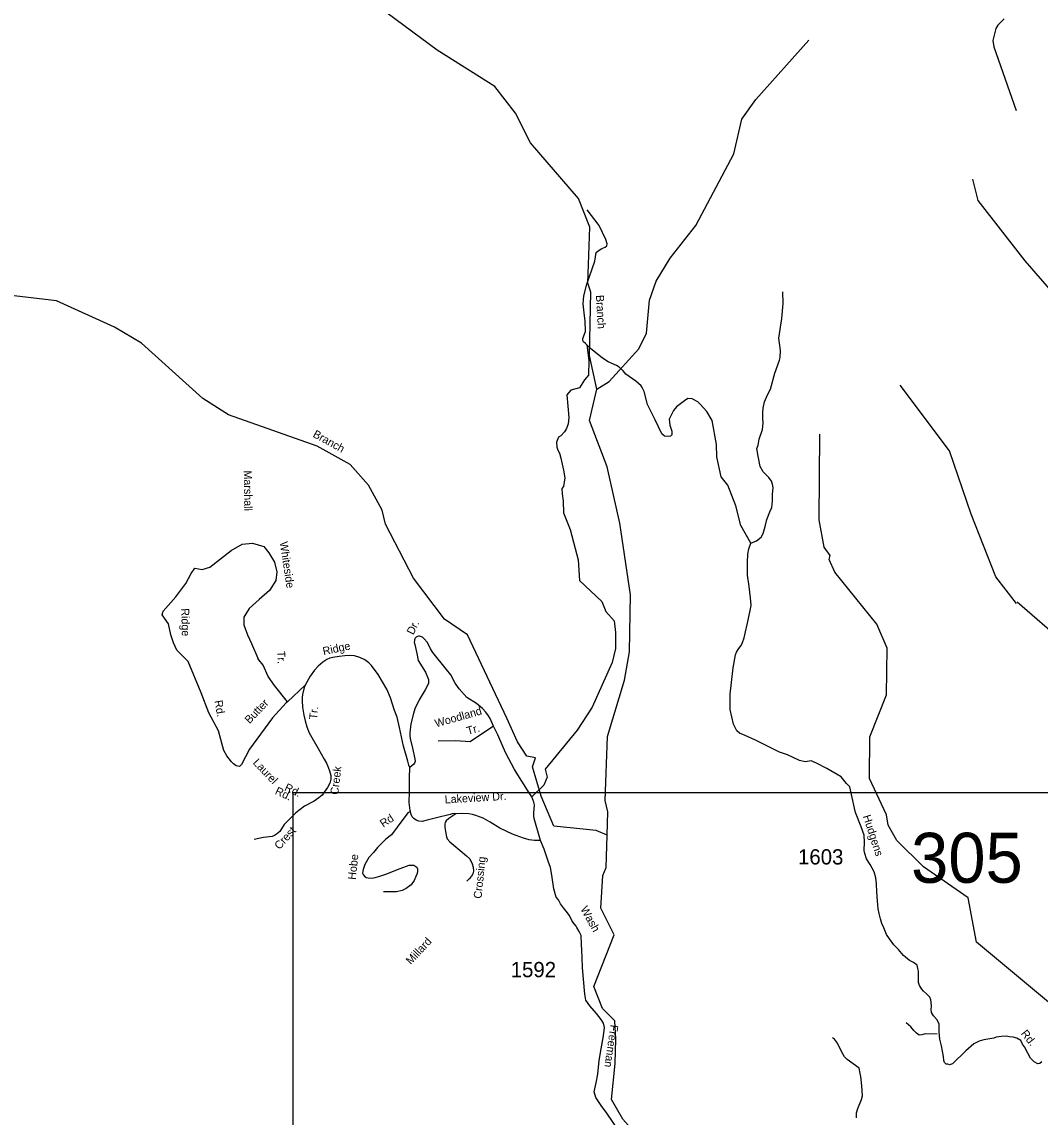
# Model space of a CAD drawing. Extents: x 884530 to 1028605, y 526725 to 653634.
# Drawn here: x 1001181 to 1009528, y 629161 to 638141 of the extents above; entities that cross this region are included whole.
import ezdxf

# ---------------------------------------------------------------- set-up
doc = ezdxf.new("R2010")
doc.units = 0
for name, color, linetype in [('Exist Hydrographic Creek Single Shore', 7, 'Continuous'), ('Exist Hydrographic Creek Single Shore Label', 7, 'Continuous'), ('Exist Hydrographic Misc Water Feature', 7, 'Continuous'), ('Exist Road Non-System Type 51', 7, 'Continuous'), ('Exist Road Non-System Type 51 Label', 7, 'Continuous'), ('Exist Road Secondary Structure Standard Bridge Number Label', 7, 'Continuous'), ('Exist Road Secondary Type 41 Attributed', 7, 'Continuous'), ('Exist Road Secondary Type 51 Attributed', 7, 'Continuous'), ('Exist Road Secondary Type 51 Label', 7, 'Continuous'), ('Exist Road Secondary Type 51 Number Label', 7, 'Continuous'), ('Map Preparation Inset Cut Line', 7, 'Continuous')]:
    doc.layers.add(name, color=color, linetype=linetype)

msp = doc.modelspace()

# ---------------------------------------------------------------- linework, layer by layer
at = {"layer": 'Exist Hydrographic Creek Single Shore'}
for points in [[(1005892.5, 635128.7), (1005835, 635405.5), (1005843.8, 635923.9), (1005821.3, 635999.8), (1005836.8, 636459), (1005744.4, 636693.8), (1005351.1, 637148.1), (1005225.8, 637393.4), (1005057.8, 637610.2), (1004584.3, 637908.5), (1003764.2, 638518.3), (1001311.7, 639321.7)], [(1009730.8, 635806.5), (1009404.8, 636180.7), (1009021.1, 636677.4), (1008976.9, 636852.2)], [(1005979.1, 631474.1), (1005888.5, 631512), (1005541.8, 631547.5), (1005438.5, 631791.7), (1005365.2, 632034.1), (1005391.5, 632105.5), (1005320.2, 632120.5), (1005243.2, 632237), (1005154.9, 632432.4), (1004833, 633115.1), (1004645.5, 633243.6), (1004389.9, 633580.2), (1004162.6, 634021.3), (1004133.1, 634136.7), (1004023.3, 634342.4), (1003870.6, 634512.9), (1003600.4, 634662.7), (1002875.1, 634920.1), (1002662.8, 635052.4), (1002160.8, 635505.5), (1001940, 635637.9), (1001463.7, 635854.3), (1000674.6, 635945.6)], [(1005979.6, 634493.5), (1005833.8, 634873.9), (1005892.5, 635128.7)], [(1009334.8, 633372.7), (1009163.8, 633590.6), (1008961.6, 634105.3), (1008785.3, 634624.1), (1008380.9, 635163.6)], [(1009987.5, 629785.7), (1009795.8, 629927.4), (1009727.7, 629993.1), (1009005.7, 630595), (1008938.7, 630958.6), (1008572, 631212.1), (1008354, 631429.7), (1008283.2, 631555.9), (1008269.3, 631638.2), (1008129.1, 631936.4), (1008132.3, 632277.7), (1008268.8, 632622.8), (1008273.3, 633006.7), (1008188, 633202.1), (1007843.7, 633629.1), (1007797.3, 633731.7), (1007806.5, 633764.4), (1007758.8, 633834.2), (1007716.3, 634058.3), (1007723.1, 634760.5)], [(1005979.1, 631474.1), (1005985.2, 631664.4), (1005963.4, 631756.8), (1005980.9, 632281.4), (1006121.5, 632744.7), (1006162.6, 632976.9), (1006169.8, 633442.7), (1006081.1, 634032), (1005979.6, 634493.5)], [(1010868.6, 632155.1), (1010785.6, 632178.4), (1010731.2, 632188.8), (1010661.2, 632209.6), (1010523.8, 632225.1), (1010490.1, 632274.4), (1010420.1, 632258.9), (1010295.7, 632230.3), (1010168.7, 632308.1), (1010106.5, 632386), (1010109.1, 632526), (1009972.5, 632833.2), (1009340, 633383.1)], [(1006325.1, 628831.6), (1006220.4, 629018.5), (1006107.2, 629143), (1006013.8, 629304.4), (1006044.9, 629601.7), (1006049.2, 629801.3), (1006040.7, 629951.4), (1005941.6, 630050.4), (1005868.1, 630231.6), (1006035, 630655.8), (1005925.5, 630874.6), (1005942.8, 631143.4), (1005970.2, 631208.4), (1005979.1, 631474.1)]]:
    msp.add_lwpolyline(points, dxfattribs=at)
at = {"layer": 'Exist Hydrographic Misc Water Feature'}
msp.add_lwpolyline([(1005892.5, 635128.7), (1005994.5, 635192.2), (1006237.2, 635459.8), (1006299.8, 635589.8), (1006325.3, 635858.5), (1006380.6, 636014.9), (1006495.3, 636202.9), (1006704.4, 636471.1), (1007015.8, 637058.9), (1007083.8, 637343.1), (1007197.6, 637504.9), (1007630.7, 637991.8)], dxfattribs=at)
at = {"layer": 'Exist Road Non-System Type 51'}
msp.add_line((1003503.1, 632703.9), (1003358.3, 632566.7), dxfattribs=at)
for points in [[(1009233.2, 638166), (1009181.9, 638114.8), (1009164.5, 638085.8), (1009153, 638042.4), (1009141.4, 637987.4), (1009147.2, 637935.3), (1009332.4, 637414.5)], [(1005811.5, 635493.5), (1005802.3, 635503.1), (1005784.6, 635516.5), (1005780, 635527.2), (1005779, 635546), (1005802.2, 635603.2), (1005798.2, 635688.6), (1005791.5, 635729.6), (1005782.5, 635828.2), (1005786.7, 635894.8), (1005810.8, 635991), (1005878, 636178.6), (1005889.3, 636249.4), (1005904.8, 636265), (1005936, 636283.4), (1005962.9, 636294.7), (1005975.6, 636306), (1005978.4, 636321.6), (1005968.5, 636357), (1005913.3, 636470.2), (1005815, 636601.2)], [(1007156.3, 633867.6), (1007203, 633886), (1007241.2, 633917.2), (1007256.8, 633945.5), (1007269.5, 633983.7), (1007276.6, 634014.8), (1007287.9, 634061.6), (1007312, 634123.8), (1007327.5, 634159.2), (1007334.6, 634213), (1007334.6, 634268.2), (1007338.8, 634319.2), (1007333.9, 634349.6), (1007326.8, 634375.1), (1007302.8, 634404.8), (1007256.1, 634451.6), (1007233.4, 634495.4), (1007216.4, 634580.4), (1007205.1, 634642.7), (1007216.4, 634669.6), (1007224.9, 634720.5), (1007251.1, 634799.1), (1007256.8, 634851.5), (1007253.9, 634891.1), (1007253.9, 634939.2), (1007256.8, 634973.2), (1007269.5, 635027), (1007292.1, 635082.2), (1007316.2, 635128.9), (1007352.3, 635261.3), (1007391.9, 635366), (1007396.1, 635388.7), (1007399, 635446.7), (1007384.8, 635548.7), (1007409.6, 635707.9), (1007422.3, 635832.5), (1007418.1, 635928.7)], [(1005811.5, 635493.5), (1005828.4, 635363.2), (1005824.9, 635243.2), (1005793.1, 635204.7), (1005752, 635141), (1005681.4, 635121.8), (1005648.3, 635083.1), (1005665.4, 634896.3), (1005657.8, 634844.5), (1005646.4, 634806.9), (1005629.5, 634779.4), (1005598.4, 634746.4), (1005580, 634737), (1005573.5, 634723.1), (1005562.8, 634695.5), (1005567.3, 634653.4), (1005574.4, 634629.1), (1005588.6, 634603.7), (1005598.6, 634564.1), (1005609.6, 634514.4), (1005620.7, 634464.7), (1005631.7, 634403.9), (1005620.7, 634332.2), (1005608.1, 634315.7), (1005608.7, 634271.7), (1005616.6, 634211.5), (1005619.3, 634115.2), (1005675.9, 633978.8), (1005703.5, 633873.8), (1005742.1, 633730.3), (1005753.1, 633560.8), (1005935.2, 633389.6), (1005968.3, 633306.8), (1006034.6, 633229.5), (1006045.6, 633135.6), (1006045.6, 633003.1), (1006020.6, 632887.1), (1005855.4, 632522.6), (1005731.4, 632334.7), (1005470.4, 632013.4), (1005485.4, 631949.6), (1005459.1, 631881.9), (1005361.5, 631788)], [(1006310.5, 635004.8), (1006281.2, 635109.6), (1006265.5, 635144), (1006256.4, 635156), (1006213.5, 635194.8), (1006132.9, 635253.3), (1006110.9, 635280), (1006075.9, 635310.1), (1006054.1, 635323.1), (1005986.5, 635353.8), (1005939.9, 635383.9), (1005840.9, 635462.7), (1005811.5, 635493.5)], [(1007156.3, 633867.6), (1007074.2, 634012), (1007033.4, 634172), (1006967.2, 634343.2), (1006912, 634409.5), (1006878.9, 634575.1), (1006874.8, 634675.9), (1006840.3, 634873.3), (1006795.5, 634947.7), (1006740.9, 635005.8), (1006721.9, 635025.6), (1006676, 635050.4), (1006639.9, 635052.5), (1006613, 635034.1), (1006547.8, 634983.7), (1006521, 634954.8), (1006487.1, 634884.3), (1006492.6, 634834.6), (1006509.2, 634784.9), (1006509, 634761.6), (1006509, 634754.5), (1006497.7, 634743.2), (1006476, 634740.8), (1006448.9, 634745.3), (1006426.4, 634762.8), (1006371.2, 634878.8), (1006310.5, 635004.8)], [(1002649.7, 632641), (1002544.6, 632896.5), (1002450.7, 632990.5), (1002424.4, 633050.6), (1002401.8, 633114.5), (1002383, 633204.7), (1002330.5, 633279.8), (1002338, 633309.9), (1002443.1, 633426.4), (1002525.8, 633535.4), (1002567.1, 633618), (1002597.1, 633663.1), (1002657.2, 633651.8), (1002721.1, 633670.6), (1002897.6, 633805.9), (1002987.7, 633858.5), (1003070.4, 633866), (1003164.3, 633839.7), (1003205.6, 633787.1), (1003250.7, 633712), (1003269.4, 633633.1), (1003261.9, 633561.7), (1003209.3, 633479), (1003126.7, 633403.8), (1003044.1, 633332.4), (1002999, 633261), (1002999, 633197.2), (1003029.1, 633114.5), (1003062.9, 633043.1), (1003116.2, 632924.7)], [(1007391.2, 632153.3), (1007194.5, 632252.4), (1007111, 632290.6), (1007064.3, 632309), (1007041.7, 632328.9), (1007014.8, 632384.1), (1006987.9, 632504.4), (1006987.9, 632629), (1007011.3, 632843.4), (1007031.1, 632952.4), (1007038.2, 632973.7), (1007058, 633002), (1007077.8, 633028.9), (1007089.1, 633051.5), (1007100.4, 633091.2), (1007137.9, 633250.4), (1007153.5, 633328.3), (1007157.7, 633359.4), (1007154.9, 633417.5), (1007142.2, 633510.9), (1007128.7, 633603.6), (1007128.7, 633708.4), (1007131.6, 633777.7), (1007140, 633821.6), (1007156.3, 633867.6)], [(1005046.6, 632366.9), (1005019.3, 632428.9), (1005005.1, 632451.1), (1004982.8, 632482.1), (1004956.2, 632510.8), (1004908, 632552.2), (1004828.2, 632602.7), (1004764.8, 632672.1), (1004733.8, 632717.8), (1004697.1, 632787.8), (1004661.5, 632832), (1004549.6, 632970.9), (1004529.3, 632999.7), (1004515.4, 633031.9), (1004503.3, 633055.3), (1004479.5, 633083.7), (1004465.2, 633095.4), (1004455.8, 633100.1), (1004447.2, 633102.8), (1004439, 633103.6), (1004431.7, 633103.2), (1004422.4, 633100.5), (1004412.7, 633096.2), (1004404.5, 633088.8), (1004400.6, 633083.7), (1004398.6, 633075.1), (1004397.8, 633067.4), (1004397.4, 633056.1), (1004400.6, 633035.9), (1004417.6, 632961.9), (1004428.9, 632905.4), (1004490, 632808), (1004514.9, 632749.2), (1004512.6, 632717.5), (1004485.5, 632663.1), (1004437.9, 632581.7), (1004403.2, 632508.4), (1004396.2, 632489.2), (1004390.2, 632470.7), (1004370, 632384.7), (1004359.8, 632312.5), (1004359.8, 632289.6), (1004362.3, 632266.3), (1004382.1, 632187.1), (1004401.9, 632098.6), (1004403.3, 632078.7), (1004399, 632063.9), (1004392.7, 632055.4), (1004359.8, 632028)], [(1003358.3, 632566.7), (1003250.6, 632699.2), (1003199.3, 632774.2), (1003159, 632865.7), (1003123.7, 632909.8), (1003116.2, 632924.7)], [(1004359.8, 632028), (1004353.9, 632047.8), (1004345.7, 632080), (1004308.9, 632202.8), (1004275.2, 632354.6), (1004256.2, 632440.9), (1004236.4, 632495.2), (1004203.5, 632599.9), (1004171.5, 632668.8), (1004102.6, 632789.8), (1004047.3, 632863), (1004026.1, 632884.7), (1003991.4, 632910.2), (1003951.3, 632929.7), (1003908.4, 632943.2), (1003864.5, 632946.5), (1003827, 632944.4), (1003782.5, 632938.9), (1003731, 632930.8), (1003703.9, 632923.2), (1003680.5, 632913.5), (1003646.4, 632891.8), (1003608.5, 632857.6), (1003579.1, 632824.5), (1003544.5, 632776.2), (1003503.1, 632703.9)], [(1003503.1, 632703.9), (1003493.9, 632684.5), (1003481.5, 632626), (1003478.8, 632602.5), (1003477.3, 632574.9), (1003480.4, 632521.2), (1003492.3, 632456.1), (1003502.1, 632410), (1003515.7, 632360.1), (1003535.1, 632312.9), (1003608.7, 632183.5), (1003659.2, 632095.6), (1003676.8, 632061.8), (1003686.6, 632042.8), (1003701.2, 632000.3), (1003712.5, 631961.8), (1003714.4, 631947.3), (1003713.5, 631932.6), (1003704.2, 631898.8), (1003684.9, 631863.9), (1003660, 631825.3), (1003641.4, 631801.6), (1003615, 631778.1), (1003577.4, 631752.8), (1003497.1, 631710.7), (1003427.6, 631656.8), (1003351.4, 631582.3), (1003331.3, 631559.2), (1003294.2, 631501.7), (1003268.3, 631479.6), (1003251.7, 631469.4), (1003233.5, 631462.8), (1003161.9, 631452.5), (1003085.4, 631436.9)], [(1003358.3, 632566.7), (1003347.5, 632556.6), (1003234.3, 632435.8), (1003047.8, 632178.1), (1002980.3, 632052.3), (1002965.3, 632036.5), (1002936.6, 632042.5), (1002915.5, 632058), (1002898.9, 632074), (1002861.9, 632122.4), (1002835.8, 632166.4), (1002810.3, 632256.1), (1002792, 632326.9), (1002713.6, 632475.6), (1002649.7, 632641)], [(1005046.6, 632366.9), (1004856.7, 632237.7), (1004736.9, 632246.6), (1004594.2, 632242.6)], [(1005361.5, 631788), (1005339.8, 631819.9), (1005219.2, 632012.5), (1005147.9, 632145.5), (1005125.7, 632195.5), (1005083.5, 632295.8), (1005046.6, 632366.9)], [(1004364.3, 631674.1), (1004356.3, 631739.6), (1004358.8, 631828.9), (1004358.8, 631942.9), (1004359.8, 632028)], [(1005433.1, 631428), (1005380.5, 631609.3), (1005378.4, 631633.8), (1005378.4, 631653.8), (1005382.8, 631722.6), (1005378.7, 631742.9), (1005369.6, 631764.4), (1005361.5, 631788)], [(1004365.5, 631667.6), (1004344, 631654.6), (1004258.1, 631537.1), (1004209.8, 631476.3), (1004163.2, 631438.7), (1004097.1, 631370.7), (1004063.1, 631331.4), (1004025.5, 631288.4), (1003991.5, 631233), (1003977.1, 631190), (1003973.7, 631161.4), (1003979, 631148.9), (1003987.9, 631138.2), (1004004, 631125.7), (1004020.1, 631123.9), (1004050.5, 631120.3), (1004075.6, 631125.7), (1004114.9, 631136.4), (1004165, 631152.5), (1004281.3, 631200.8), (1004356.5, 631227.6), (1004394, 631227.6), (1004419, 631211.5), (1004424.5, 631195.4), (1004424.5, 631177.6), (1004420.8, 631159.6), (1004410.1, 631134.6), (1004395.9, 631102.4), (1004372.6, 631066.6), (1004331.4, 631036.2), (1004297.3, 631018.3), (1004250.9, 631009.4), (1004204.3, 631007.5), (1004145.4, 631007.5)], [(1004738.9, 631648.5), (1004726.3, 631650), (1004709.3, 631647.8), (1004692.4, 631643.4), (1004579.8, 631615.3), (1004503.6, 631594.5), (1004460.9, 631583.7), (1004436, 631586.2), (1004411.5, 631595.8), (1004394.7, 631608.2), (1004381.2, 631623.1), (1004370.7, 631641), (1004365.5, 631667.6), (1004364.3, 631674.1)], [(1004738.9, 631648.5), (1004680.5, 631609.3), (1004659.8, 631590), (1004650.8, 631576), (1004646.9, 631565.7), (1004648.3, 631536.4), (1004653.1, 631503.5), (1004661.2, 631458.4), (1004667.1, 631442.1), (1004687.8, 631419.1), (1004720.3, 631389.6), (1004825.5, 631302.9), (1004852.1, 631278.5), (1004872.9, 631238.6), (1004880.3, 631210.4), (1004882.5, 631176.4), (1004877.3, 631155.7), (1004866.1, 631135.7), (1004848.4, 631115), (1004827.7, 631096.5)], [(1005433.1, 631428), (1005382, 631429.5), (1005339.8, 631435.4), (1005291.7, 631448), (1005202.8, 631481.3), (1005098.6, 631530.9), (1005018.6, 631579), (1004961, 631611.6), (1004902.4, 631633.8), (1004874.3, 631641.9), (1004844, 631647.1), (1004788.5, 631650), (1004738.9, 631648.5)], [(1005541.8, 631031.7), (1005525.8, 631145.4), (1005513.6, 631207.4), (1005494.8, 631259.1), (1005462, 631357.7), (1005433.1, 631428)], [(1008684.1, 629841.3), (1008584.4, 629844.2), (1008558.9, 629834.5), (1008537.6, 629833.7), (1008515.4, 629849.1), (1008493.5, 629870.8), (1008468.2, 629902.3), (1008429.4, 629934.9)], [(1008022.2, 629154.1), (1008021.5, 629195.4), (1008033.5, 629232.5), (1008063.1, 629305.9), (1008071.5, 629336.9), (1008067.1, 629416.5), (1008059.2, 629493.5), (1008053.9, 629520), (1008044.3, 629561.1), (1007945.3, 629634.1), (1007924.6, 629656.4), (1007902.5, 629692.7), (1007868, 629767), (1007841.4, 629799.7), (1007825.5, 629812.1)]]:
    msp.add_lwpolyline(points, dxfattribs=at)
at = {"layer": 'Exist Road Secondary Type 41 Attributed'}
for points in [[(1008529.5, 630310), (1008529.5, 630357.4), (1008524.9, 630379.8), (1008518.6, 630405.9), (1008490.9, 630427.7), (1008456.3, 630444.5), (1008406.9, 630485), (1008366.9, 630536), (1008329.3, 630573.6), (1008291.7, 630623), (1008269, 630657.7), (1008245.8, 630713.6), (1008229.9, 630748.2), (1008218.1, 630785.8), (1008207.2, 630829.3), (1008200.3, 630869.8), (1008193.4, 630935.1), (1008189.4, 631007.3), (1008186.9, 631074.1), (1008182, 631123.6), (1008167.2, 631172), (1008135.5, 631231.4), (1008103.7, 631280), (1008091.3, 631323.4), (1008086.7, 631348.2), (1008088.2, 631416.4), (1008084.6, 631472.3), (1008060.7, 631541), (1008015.3, 631657.4), (1008004.9, 631694.8), (1007967, 631868.9), (1007940.8, 631897.1), (1007897.3, 631950.5), (1007778.6, 632019.8), (1007695.6, 632063.3), (1007652.1, 632081.1), (1007602.7, 632075.2), (1007555.2, 632085.1), (1007456.3, 632130.6), (1007391.2, 632153.3)], [(1009541.4, 629615.1), (1009525.6, 629601.2), (1009508.8, 629598.2), (1009479.1, 629615.1), (1009449.4, 629645.7), (1009426.7, 629685.3), (1009399.1, 629737.4), (1009382, 629760), (1009370.4, 629789.1), (1009337.7, 629807.9), (1009308.1, 629815.9), (1009276.6, 629818.4), (1009250.7, 629824.8), (1009212.2, 629821.8), (1009166.2, 629816.4), (1009147.4, 629809.4), (1009067.1, 629793.6), (1009027.3, 629784.8), (1008984.3, 629761.9), (1008919, 629704.6), (1008810.3, 629597.2), (1008785.1, 629590.3), (1008771.9, 629595.5), (1008758.4, 629596.3), (1008743.5, 629610.1), (1008738.6, 629625.9), (1008735.6, 629658.6), (1008718.4, 629745.2), (1008705.5, 629801), (1008699.5, 629861.4), (1008699.1, 629925.5), (1008682.1, 629962.7), (1008654.6, 629990.9), (1008638.7, 630020), (1008634.8, 630045.4), (1008636.7, 630068.1), (1008634.8, 630102.7), (1008632.8, 630123.5), (1008623.9, 630145.3), (1008595.3, 630172), (1008570.5, 630192.5), (1008559, 630208.8), (1008539.9, 630240.2), (1008532, 630265), (1008529.5, 630310)]]:
    msp.add_lwpolyline(points, dxfattribs=at)
at = {"layer": 'Exist Road Secondary Type 51 Attributed'}
msp.add_lwpolyline([(1006090.2, 629024.1), (1005969.6, 629201.9), (1005934.6, 629247.8), (1005886.5, 629321.4), (1005871.3, 629369.5), (1005878, 629392.2), (1005889.3, 629443.1), (1005903.4, 629513.9), (1005912.9, 629624.8), (1005930, 629720.3), (1005947.7, 629826.3), (1005955.8, 629894.7), (1005947.3, 629931.5), (1005929.1, 629960.7), (1005890.7, 630010.8), (1005836.9, 630073.1), (1005803.9, 630119.9), (1005796, 630170.3), (1005776.3, 630385.5), (1005773.4, 630471.9), (1005768.5, 630579.6), (1005764.8, 630650.5), (1005748.9, 630682.3), (1005730.4, 630716.8), (1005725.8, 630728), (1005700.8, 630756.9), (1005687.7, 630771.8), (1005669.1, 630814.4), (1005642.8, 630849.5), (1005620.1, 630876.1), (1005595.2, 630910.9), (1005579.2, 630942.4), (1005560.7, 630964.2), (1005541.8, 631031.7)], dxfattribs=at)
at = {"layer": 'Map Preparation Inset Cut Line'}
msp.add_lwpolyline([(1003401.7, 608590.9), (1017167.5, 608590.9), (1017167.5, 631818.7), (1003401.7, 631818.7)], close=True, dxfattribs=at)

# ---------------------------------------------------------------- texts
at = {"layer": 'Exist Hydrographic Creek Single Shore Label'}
for rotation, p in [(273.34303, (1005886.1, 635900.1)), (273.34303, (1005886.1, 635900.1)), (330.99426, (1003560.1, 634741.3)), (330.99426, (1003560.1, 634741.3))]:
    msp.add_text('Branch', height=65.62, rotation=rotation, dxfattribs=at).set_placement(p)
at = {"layer": 'Exist Road Non-System Type 51 Label'}
for s, height, rotation, p in [('Marshall', 65.62, 270.79497, (1002999.8, 634462.6)), ('Whiteside', 65.62, 278.52375, (1003294.3, 633874.9)), ('Ridge', 65.62, 271.62508, (1002486.1, 633331.9)), ('Dr.', 65.62, 63.45397, (1004389.4, 633110)), ('Tr.', 65.62, 273.36367, (1003272.5, 632981.9)), ('Ridge', 65.62, 12.21029, (1003654.2, 632947.7)), ('Rd.', 65.62, 279.80316, (1002759.3, 632573.7)), ('Butter', 65.62, 46.10695, (1003046.7, 632382.4)), ('Tr.', 65.62, 84.56429, (1003600.3, 632418.7)), ('Woodland', 65.62, 15.95808, (1004576.6, 632355.6)), ('Tr.', 65.62, 15.95808, (1004837.1, 632294.5)), ('Laurel', 65.62, 313.50734, (1003070, 632062.7)), ('Creek', 65.62, 83.4511, (1003773.5, 631801.5)), ('Rd.', 65.62, 334.90355, (1003327.5, 631841.8)), ('Rd.', 65.62, 334.90355, (1003250.1, 631812.8)), ('Lakeview Dr.', 65.617, 3.40254, (1004648.7, 631732.2)), ('Rd', 65.62, 33.70572, (1004143.3, 631533.4)), ('Crest', 65.62, 47.91528, (1003292.2, 631350.2)), ('Hobe', 65.62, 84.09871, (1003917.6, 631104.7)), ('Crossing', 65.62, 84.11483, (1004948, 630949.7)), ('Millard', 65.62, 47.31463, (1004369.9, 630407.1))]:
    msp.add_text(s, height=height, rotation=rotation, dxfattribs=at).set_placement(p)
at = {"layer": 'Exist Road Secondary Structure Standard Bridge Number Label'}
msp.add_text('305', height=410.1, dxfattribs=at).set_placement((1008470.1, 631082.2))
at = {"layer": 'Exist Road Secondary Type 51 Label'}
for s, rotation, p in [('Hudgens', 287.84398, (1008074.3, 631628.1)), ('Wash', 299.08124, (1005757, 630867.6)), ('Freeman', 261.76138, (1006006, 629921.8)), ('Rd.', 308.57555, (1009366.4, 629845))]:
    msp.add_text(s, height=65.62, rotation=rotation, dxfattribs=at).set_placement(p)
at = {"layer": 'Exist Road Secondary Type 51 Number Label'}
for s, p in [('1603', (1007543.1, 631232.4)), ('1592', (1005187.9, 630308.1))]:
    msp.add_text(s, height=125, dxfattribs=at).set_placement(p)

doc.saveas('drawing.dxf')
